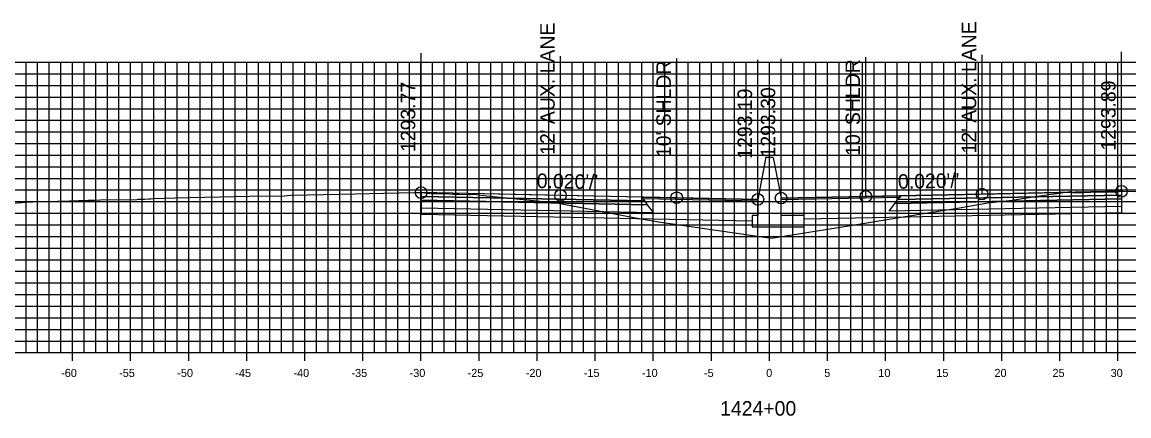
# Model space of a CAD drawing. Extents: x 674939 to 678919, y 750652 to 765176.
# Drawn here: x 678674.2 to 678769.5, y 757887.1 to 757921 of the extents above; entities that cross this region are included whole.
import ezdxf

# ---------------------------------------------------------------- set-up
doc = ezdxf.new("R2010")
doc.units = 0
for name, color, linetype in [('Level 10', 7, 'Continuous'), ('Level 17', 7, 'Continuous'), ('Level 18', 7, 'Continuous'), ('Level 19', 7, 'Continuous'), ('Level 20', 7, 'Continuous'), ('Level 22', 7, 'Continuous'), ('Level 23', 7, 'Continuous'), ('Level 4', 7, 'Continuous'), ('Level 8', 7, 'Continuous'), ('Level 9', 7, 'Continuous')]:
    doc.layers.add(name, color=color, linetype=linetype)

msp = doc.modelspace()

# ---------------------------------------------------------------- linework, layer by layer
at = {"layer": 'Level 10'}
msp.add_lwpolyline([(678672.838, 757905.365), (678674.773, 757905.53), (678675.022, 757905.526), (678675.116, 757905.523), (678677.252, 757905.582), (678678.288, 757905.617), (678679.854, 757905.673), (678680.43, 757905.687), (678680.949, 757905.695), (678684.082, 757905.745), (678684.197, 757905.754), (678684.716, 757905.757), (678685.11, 757905.791), (678685.272, 757905.796), (678685.448, 757905.811), (678687.36, 757905.87), (678692.485, 757905.994), (678693.755, 757906.01), (678696.316, 757906.041), (678696.459, 757906.023), (678696.516, 757906.016), (678696.747, 757906.038), (678697.316, 757906.1), (678700.162, 757906.159), (678702.875, 757906.217), (678705.294, 757906.271), (678707.997, 757906.321), (678708.516, 757906.324), (678708.521, 757906.324), (678708.543, 757906.322), (678709.09, 757906.269), (678709.374, 757906.25), (678710.37, 757906.249), (678710.717, 757906.246), (678711.286, 757906.204), (678711.806, 757906.181), (678712.659, 757906.157), (678712.774, 757906.172), (678713.017, 757906.179), (678713.049, 757906.189), (678714.161, 757906.057), (678720.216, 757905.452), (678727, 757904.168), (678729.183, 757903.781), (678734.15, 757903.071), (678738.669, 757902.407), (678745.335, 757903.478), (678749.01, 757904.067), (678751.784, 757904.529), (678754.879, 757905.005), (678757.335, 757905.434), (678759.414, 757905.682), (678761.203, 757905.95), (678764.444, 757906.407), (678764.553, 757906.37), (678764.656, 757906.322), (678764.867, 757906.314), (678765.501, 757906.341), (678766.823, 757906.379), (678767.984, 757906.393), (678768.456, 757906.404), (678768.636, 757906.415), (678768.831, 757906.436), (678768.847, 757906.438), (678768.95, 757906.444), (678770.083, 757906.415)], dxfattribs=at)
at = {"layer": 'Level 17'}
for points in [[(678738.203, 757909.242), (678737.533, 757905.742)], [(678738.863, 757909.35), (678738.863, 757909.35), (678738.203, 757909.35), (678738.203, 757909.242)], [(678738.863, 757909.35), (678739.533, 757905.85)], [(678737.533, 757905.742), (678737.533, 757904.367), (678737.033, 757904.367), (678737.033, 757903.367), (678741.533, 757903.367), (678741.533, 757904.367), (678739.533, 757904.367), (678739.533, 757905.85)]]:
    msp.add_lwpolyline(points, dxfattribs=at)
at = {"layer": 'Level 18'}
for points in [[(678768.831, 757906.436), (678756.831, 757906.196), (678746.831, 757905.996), (678739.533, 757905.85)], [(678737.533, 757905.742), (678730.543, 757905.882), (678720.543, 757906.082), (678708.543, 757906.322)]]:
    msp.add_lwpolyline(points, dxfattribs=at)
for points in [[(678768.831, 757906.436), (678768.831, 757906.106), (678749.581, 757905.721), (678749.831, 757906.056)], [(678708.543, 757906.322), (678708.543, 757905.992), (678727.793, 757905.607), (678727.543, 757905.942)], [(678727.543, 757905.942), (678737.533, 757905.742), (678737.537, 757905.584), (678727.663, 757905.782)], [(678749.712, 757905.897), (678739.533, 757905.693), (678739.533, 757905.85), (678749.831, 757906.056)]]:
    msp.add_lwpolyline(points, close=True, dxfattribs=at)
at = {"layer": 'Level 19'}
for points in [[(678708.543, 757905.992), (678708.543, 757905.662), (678728.043, 757905.272), (678727.793, 757905.607)], [(678708.543, 757905.662), (678708.543, 757905.002), (678728.543, 757904.602), (678728.043, 757905.272)], [(678768.831, 757905.776), (678768.831, 757905.116), (678748.831, 757904.716), (678749.331, 757905.386)], [(678768.831, 757906.106), (678768.831, 757905.776), (678749.331, 757905.386), (678749.581, 757905.721)]]:
    msp.add_lwpolyline(points, close=True, dxfattribs=at)
for points in [[(678708.543, 757905.002), (678708.543, 757904.462), (678728.543, 757904.062), (678737.033, 757903.892)], [(678768.831, 757905.116), (678768.831, 757904.576), (678748.831, 757904.176), (678741.533, 757904.03)]]:
    msp.add_lwpolyline(points, dxfattribs=at)
at = {"layer": 'Level 20'}
for p, q in [((678638.533, 757917.551), (678838.533, 757917.551)), ((678674.533, 757892.551), (678674.533, 757917.551)), ((678675.533, 757892.551), (678675.533, 757917.551)), ((678676.533, 757892.551), (678676.533, 757917.551)), ((678677.533, 757892.551), (678677.533, 757917.551)), ((678678.533, 757892.551), (678678.533, 757917.551)), ((678679.533, 757892.551), (678679.533, 757917.551)), ((678680.533, 757892.551), (678680.533, 757917.551)), ((678681.533, 757892.551), (678681.533, 757917.551)), ((678682.533, 757892.551), (678682.533, 757917.551)), ((678683.533, 757892.551), (678683.533, 757917.551)), ((678684.533, 757892.551), (678684.533, 757917.551)), ((678685.533, 757892.551), (678685.533, 757917.551)), ((678686.533, 757892.551), (678686.533, 757917.551)), ((678687.533, 757892.551), (678687.533, 757917.551)), ((678688.533, 757892.551), (678688.533, 757917.551)), ((678689.533, 757892.551), (678689.533, 757917.551)), ((678690.533, 757892.551), (678690.533, 757917.551)), ((678691.533, 757892.551), (678691.533, 757917.551)), ((678692.533, 757892.551), (678692.533, 757917.551)), ((678693.533, 757892.551), (678693.533, 757917.551)), ((678694.533, 757892.551), (678694.533, 757917.551)), ((678695.533, 757892.551), (678695.533, 757917.551)), ((678696.533, 757892.551), (678696.533, 757917.551)), ((678697.533, 757892.551), (678697.533, 757917.551)), ((678698.533, 757892.551), (678698.533, 757917.551)), ((678699.533, 757892.551), (678699.533, 757917.551)), ((678700.533, 757892.551), (678700.533, 757917.551)), ((678701.533, 757892.551), (678701.533, 757917.551)), ((678702.533, 757892.551), (678702.533, 757917.551)), ((678703.533, 757892.551), (678703.533, 757917.551)), ((678704.533, 757892.551), (678704.533, 757917.551)), ((678705.533, 757892.551), (678705.533, 757917.551)), ((678706.533, 757892.551), (678706.533, 757917.551)), ((678707.533, 757892.551), (678707.533, 757917.551)), ((678708.533, 757892.551), (678708.533, 757917.551)), ((678709.533, 757892.551), (678709.533, 757917.551)), ((678710.533, 757892.551), (678710.533, 757917.551)), ((678711.533, 757892.551), (678711.533, 757917.551)), ((678712.533, 757892.551), (678712.533, 757917.551)), ((678713.533, 757892.551), (678713.533, 757917.551)), ((678714.533, 757892.551), (678714.533, 757917.551)), ((678715.533, 757892.551), (678715.533, 757917.551)), ((678716.533, 757892.551), (678716.533, 757917.551)), ((678717.533, 757892.551), (678717.533, 757917.551)), ((678718.533, 757892.551), (678718.533, 757917.551)), ((678719.533, 757892.551), (678719.533, 757917.551)), ((678720.533, 757892.551), (678720.533, 757917.551)), ((678721.533, 757892.551), (678721.533, 757917.551)), ((678722.533, 757892.551), (678722.533, 757917.551)), ((678723.533, 757892.551), (678723.533, 757917.551)), ((678724.533, 757892.551), (678724.533, 757917.551)), ((678725.533, 757892.551), (678725.533, 757917.551)), ((678726.533, 757892.551), (678726.533, 757917.551)), ((678727.533, 757892.551), (678727.533, 757917.551)), ((678728.533, 757892.551), (678728.533, 757917.551)), ((678729.533, 757892.551), (678729.533, 757917.551)), ((678730.533, 757892.551), (678730.533, 757917.551)), ((678731.533, 757892.551), (678731.533, 757917.551)), ((678732.533, 757892.551), (678732.533, 757917.551)), ((678733.533, 757892.551), (678733.533, 757917.551)), ((678734.533, 757892.551), (678734.533, 757917.551)), ((678735.533, 757892.551), (678735.533, 757917.551)), ((678736.533, 757892.551), (678736.533, 757917.551)), ((678737.533, 757892.551), (678737.533, 757917.551)), ((678738.533, 757892.551), (678738.533, 757917.551)), ((678739.533, 757892.551), (678739.533, 757917.551)), ((678740.533, 757892.551), (678740.533, 757917.551)), ((678741.533, 757892.551), (678741.533, 757917.551)), ((678742.533, 757892.551), (678742.533, 757917.551)), ((678743.533, 757892.551), (678743.533, 757917.551)), ((678744.533, 757892.551), (678744.533, 757917.551)), ((678745.533, 757892.551), (678745.533, 757917.551)), ((678746.533, 757892.551), (678746.533, 757917.551)), ((678747.533, 757892.551), (678747.533, 757917.551)), ((678748.533, 757892.551), (678748.533, 757917.551)), ((678749.533, 757892.551), (678749.533, 757917.551)), ((678750.533, 757892.551), (678750.533, 757917.551)), ((678751.533, 757892.551), (678751.533, 757917.551)), ((678752.533, 757892.551), (678752.533, 757917.551)), ((678753.533, 757892.551), (678753.533, 757917.551)), ((678754.533, 757892.551), (678754.533, 757917.551)), ((678755.533, 757892.551), (678755.533, 757917.551)), ((678756.533, 757892.551), (678756.533, 757917.551)), ((678757.533, 757892.551), (678757.533, 757917.551)), ((678758.533, 757892.551), (678758.533, 757917.551)), ((678759.533, 757892.551), (678759.533, 757917.551)), ((678760.533, 757892.551), (678760.533, 757917.551)), ((678761.533, 757892.551), (678761.533, 757917.551)), ((678762.533, 757892.551), (678762.533, 757917.551)), ((678763.533, 757892.551), (678763.533, 757917.551)), ((678764.533, 757892.551), (678764.533, 757917.551)), ((678765.533, 757892.551), (678765.533, 757917.551)), ((678766.533, 757892.551), (678766.533, 757917.551)), ((678767.533, 757892.551), (678767.533, 757917.551)), ((678768.533, 757892.551), (678768.533, 757917.551)), ((678638.533, 757916.551), (678838.533, 757916.551)), ((678638.533, 757915.551), (678838.533, 757915.551)), ((678638.533, 757914.551), (678838.533, 757914.551)), ((678638.533, 757913.551), (678838.533, 757913.551)), ((678638.533, 757912.551), (678838.533, 757912.551)), ((678638.533, 757911.551), (678838.533, 757911.551)), ((678638.533, 757910.551), (678838.533, 757910.551)), ((678638.533, 757909.551), (678838.533, 757909.551)), ((678638.533, 757908.551), (678838.533, 757908.551)), ((678638.533, 757907.551), (678838.533, 757907.551)), ((678638.533, 757906.551), (678838.533, 757906.551)), ((678638.533, 757905.551), (678838.533, 757905.551)), ((678638.533, 757904.551), (678838.533, 757904.551)), ((678638.533, 757903.551), (678838.533, 757903.551)), ((678638.533, 757902.551), (678838.533, 757902.551)), ((678638.533, 757901.551), (678838.533, 757901.551)), ((678638.533, 757900.551), (678838.533, 757900.551)), ((678638.533, 757899.551), (678838.533, 757899.551)), ((678638.533, 757898.551), (678838.533, 757898.551)), ((678638.533, 757897.551), (678838.533, 757897.551)), ((678638.533, 757896.551), (678838.533, 757896.551)), ((678638.533, 757895.551), (678838.533, 757895.551)), ((678638.533, 757894.551), (678838.533, 757894.551)), ((678638.533, 757893.551), (678838.533, 757893.551)), ((678638.533, 757892.551), (678838.533, 757892.551))]:
    msp.add_line(p, q, dxfattribs=at)
at = {"layer": 'Level 23'}
for p, q in [((678708.543, 757906.322), (678708.543, 757918.322)), ((678720.543, 757906.082), (678720.543, 757918.082)), ((678730.543, 757905.882), (678730.543, 757917.882)), ((678739.533, 757905.85), (678739.533, 757917.85)), ((678746.831, 757905.996), (678746.831, 757917.996)), ((678756.831, 757906.196), (678756.831, 757918.196)), ((678768.831, 757906.436), (678768.831, 757918.436)), ((678737.533, 757905.742), (678737.533, 757917.742))]:
    msp.add_line(p, q, dxfattribs=at)
at = {"layer": 'Level 4'}
for centre in [(678708.543, 757906.322), (678720.543, 757906.082), (678730.543, 757905.882), (678739.533, 757905.85), (678746.831, 757905.996), (678756.831, 757906.196), (678768.831, 757906.436), (678737.533, 757905.742)]:
    msp.add_circle(centre, 0.5, dxfattribs=at)
at = {"layer": 'Level 8'}
for p, q in [((678678.533, 757891.851), (678678.533, 757893.251)), ((678683.533, 757891.851), (678683.533, 757893.251)), ((678688.533, 757891.851), (678688.533, 757893.251)), ((678693.533, 757891.851), (678693.533, 757893.251)), ((678698.533, 757891.851), (678698.533, 757893.251)), ((678703.533, 757891.851), (678703.533, 757893.251)), ((678708.533, 757891.851), (678708.533, 757893.251)), ((678713.533, 757891.851), (678713.533, 757893.251)), ((678718.533, 757891.851), (678718.533, 757893.251)), ((678723.533, 757891.851), (678723.533, 757893.251)), ((678728.533, 757891.851), (678728.533, 757893.251)), ((678733.533, 757891.851), (678733.533, 757893.251)), ((678738.533, 757891.851), (678738.533, 757893.251)), ((678743.533, 757891.851), (678743.533, 757893.251)), ((678748.533, 757891.851), (678748.533, 757893.251)), ((678753.533, 757891.851), (678753.533, 757893.251)), ((678758.533, 757891.851), (678758.533, 757893.251)), ((678763.533, 757891.851), (678763.533, 757893.251)), ((678768.533, 757891.851), (678768.533, 757893.251)), ((678638.533, 757892.551), (678838.533, 757892.551))]:
    msp.add_line(p, q, dxfattribs=at)

# ---------------------------------------------------------------- texts
at = {"layer": 'Level 22'}
for rotation, p in [(358.85424, (678718.488, 757906.723)), (1.14576, (678749.608, 757906.652))]:
    msp.add_text("0.020'/'", height=1.25, rotation=rotation, dxfattribs=at).set_placement(p)
at = {"layer": 'Level 23'}
for s, p in [("12' AUX. LANE", (678720.043, 757909.582)), ("12' AUX. LANE", (678756.331, 757909.696)), ("10' SHLDR", (678730.043, 757909.382)), ("10' SHLDR", (678746.331, 757909.496)), ('1293.89', (678768.331, 757909.936)), ('1293.77', (678708.043, 757909.822)), ('1293.19', (678737.033, 757909.242)), ('1293.30', (678739.033, 757909.35))]:
    msp.add_text(s, height=1.25, rotation=90, dxfattribs=at).set_placement(p)
at = {"layer": 'Level 9'}
for s, height, p in [('-60', 0.7, (678677.552, 757890.451)), ('-55', 0.7, (678682.546, 757890.451)), ('-50', 0.7, (678687.552, 757890.451)), ('-45', 0.7, (678692.546, 757890.451)), ('-40', 0.7, (678697.552, 757890.451)), ('-35', 0.7, (678702.546, 757890.451)), ('-30', 0.7, (678707.552, 757890.451)), ('-25', 0.7, (678712.546, 757890.451)), ('-20', 0.7, (678717.552, 757890.451)), ('-15', 0.7, (678722.546, 757890.451)), ('-10', 0.7, (678727.552, 757890.451)), ('-5', 0.7, (678732.896, 757890.451)), ('0', 0.7, (678738.252, 757890.451)), ('5', 0.7, (678743.246, 757890.451)), ('10', 0.7, (678747.902, 757890.451)), ('15', 0.7, (678752.896, 757890.451)), ('20', 0.7, (678757.902, 757890.451)), ('25', 0.7, (678762.896, 757890.451)), ('30', 0.7, (678767.902, 757890.451)), ('1424+00', 1.25, (678734.281, 757887.126))]:
    msp.add_text(s, height=height, dxfattribs=at).set_placement(p)

doc.saveas('drawing.dxf')
